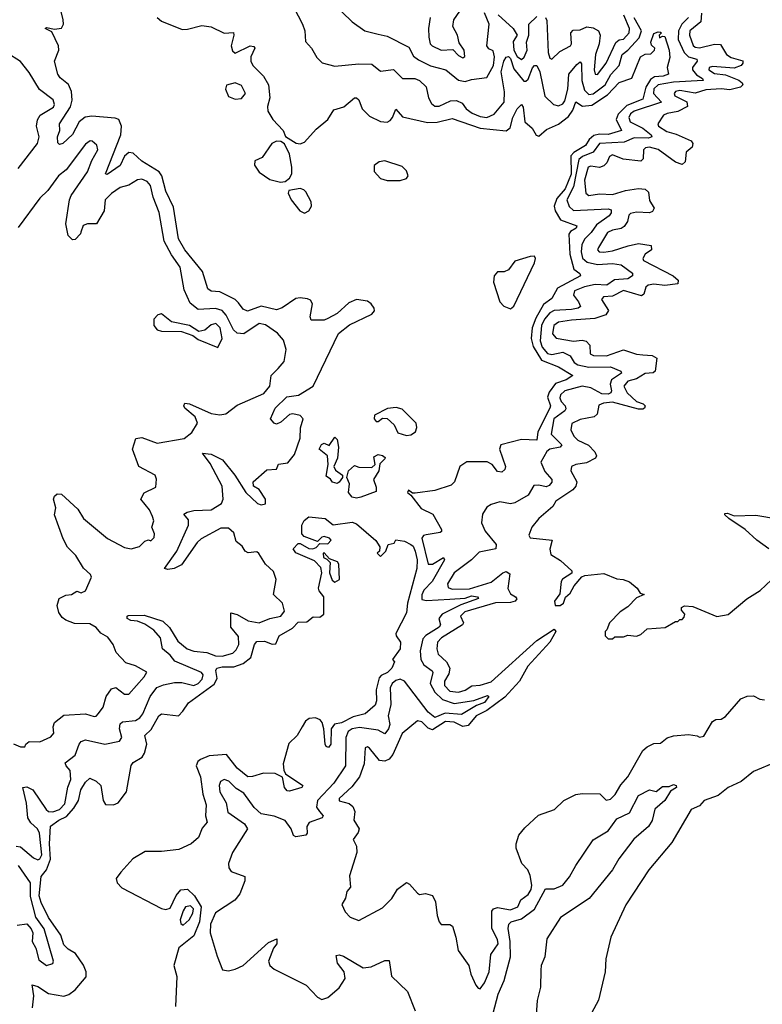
# Model space of a CAD drawing. Extents: x 2494106 to 2685573, y 758056 to 915185.
# Tile 432 of 507: x 2657092 to 2660515, y 845805 to 850346. Entities that reach past the tile are written whole.
import ezdxf

# ---------------------------------------------------------------- set-up
doc = ezdxf.new("R2010")
doc.units = 0

msp = doc.modelspace()

# ---------------------------------------------------------------- linework, layer by layer
at = {"layer": '0CON05XD'}
for points in [[(2658351.4, 848528.6), (2658334.8, 848525.2), (2658295, 848490), (2658275, 848480.8), (2658264.2, 848485), (2658248.1, 848505), (2658268.8, 848555), (2658323.1, 848606.9), (2658376.5, 848613.5), (2658444.6, 848655), (2658561.2, 848898.8), (2658611.4, 848938.6), (2658715, 848987.2), (2658727.6, 849002.4), (2658725.7, 849015), (2658712.5, 849035), (2658695, 849047.8), (2658644.8, 849055.2), (2658609.5, 849040.5), (2658555, 848991.1), (2658512.6, 848967.4), (2658495, 848960.8), (2658435, 848960), (2658430.8, 848975), (2658441.2, 849035), (2658432.7, 849052.7), (2658418.4, 849058.4), (2658385, 849063.5), (2658365, 849059.8), (2658302.4, 849017.6), (2658275, 849008.4), (2658205, 849024.7), (2658141.7, 849001.7), (2658121.3, 849011.3), (2658099.8, 849039.8), (2658084.8, 849054.8), (2658015, 849090.4), (2657973.8, 849093.8), (2657959.2, 849105), (2657933.8, 849185), (2657853.1, 849285), (2657824.6, 849335), (2657800.7, 849480.7), (2657765.3, 849555), (2657747.2, 849625), (2657734, 849644), (2657655, 849693.8), (2657615, 849730), (2657595, 849733.1), (2657575, 849715.8), (2657555, 849673.1), (2657495, 849632), (2657487.5, 849635), (2657557.5, 849815), (2657560.4, 849855), (2657548.1, 849885), (2657532.2, 849892.2), (2657425, 849900.8), (2657394, 849896), (2657365.5, 849875), (2657335, 849815.6), (2657290, 849775), (2657275, 849770), (2657268, 849778), (2657266.2, 849805), (2657276.5, 849835), (2657275.9, 849865), (2657325.7, 849944.3), (2657333.4, 849975), (2657331.3, 850015), (2657317.4, 850047.4), (2657278.1, 850078.1), (2657267.5, 850095), (2657252.7, 850155), (2657272.5, 850205), (2657270.3, 850225), (2657239.7, 850289.7), (2657210, 850305), (2657215, 850310), (2657252.7, 850302.7), (2657283.9, 850306.1), (2657293.5, 850325), (2657292.6, 850345), (2657279.6, 850395)], [(2658355, 850402.5), (2658396, 850325), (2658406.2, 850295), (2658410, 850245), (2658436.7, 850215), (2658461.7, 850171.7), (2658486.4, 850146.4), (2658545, 850132), (2658655, 850142.5), (2658715, 850140), (2658755, 850108.6), (2658815, 850115.6), (2658856.2, 850075), (2658913.8, 850073.8), (2658934.2, 850065), (2658965.5, 850035.5), (2658975.8, 849985), (2658989.7, 849959.7), (2659005, 849947.5), (2659025, 849946.9), (2659078, 849972), (2659105, 849972.5), (2659131.1, 849961.1), (2659150, 849935), (2659177.8, 849915), (2659215, 849899.2), (2659244.7, 849895.3), (2659279.6, 849910.5), (2659324.6, 849965.4), (2659327.3, 850012.7), (2659311.9, 850105), (2659322.8, 850155), (2659335, 850172.9), (2659345, 850175.4), (2659355, 850167.3), (2659369.6, 850119.6), (2659415, 850062.5), (2659425, 850061.5), (2659435, 850071.4), (2659455, 850123.1), (2659465, 850134.4), (2659475, 850134.4), (2659490.2, 850105), (2659512.8, 849992.8), (2659552.5, 849955), (2659575, 849948.9), (2659595, 849957.8), (2659605, 849971.4), (2659618.8, 850025), (2659623.4, 850095), (2659660.8, 850139.2), (2659675, 850151.9), (2659681.4, 850141.5), (2659682.7, 850065), (2659695, 850020), (2659715, 850001.2), (2659735, 850003.3), (2659790.5, 850045), (2659817.2, 850092.8), (2659855, 850134.5), (2659869.3, 850185), (2659895, 850204.7), (2659947.5, 850262.5), (2659957.4, 850295), (2659924.6, 850354.6)], [(2658533, 850423), (2658625, 850336.2), (2658683.3, 850295), (2658745, 850278.6), (2658785, 850270), (2658885, 850219.6), (2658907.3, 850177.3), (2658929.8, 850159.8), (2658985, 850132.1), (2659056.2, 850115), (2659115, 850067.1), (2659145, 850060), (2659175, 850070), (2659245, 850078.8), (2659275.2, 850135), (2659280.9, 850175), (2659275, 850202.5), (2659255, 850211.4), (2659244.5, 850225.6), (2659255.5, 850325), (2659235, 850377.5)], [(2659135, 850169.2), (2659144.1, 850175.9), (2659141.4, 850205), (2659118.3, 850238.3), (2659110, 850275), (2659088, 850315), (2659093.8, 850345), (2659120, 850385)], [(2657725.5, 850355), (2657745, 850339.5), (2657840.7, 850300.7), (2657865, 850301.3), (2657931.3, 850318.7), (2657975, 850312.4), (2658035, 850283.1), (2658077, 850287), (2658079.5, 850275), (2658067.1, 850225), (2658072.6, 850202.6), (2658085, 850191.2), (2658153.8, 850225), (2658171.9, 850221.9), (2658175.4, 850215), (2658156.7, 850175), (2658156.7, 850155), (2658165.8, 850135), (2658215.7, 850085), (2658238.1, 850045), (2658245.5, 849985.5), (2658233.5, 849945), (2658235, 849923.8), (2658259.2, 849885), (2658305.8, 849835), (2658317.3, 849807.3), (2658366.7, 849776.7), (2658385, 849773.2), (2658405, 849780.9), (2658458.5, 849841.5), (2658512.5, 849885), (2658539.8, 849930.2), (2658585.5, 849944.5), (2658635, 849986), (2658645, 849986), (2658655, 849976.2), (2658670, 849935), (2658705, 849900), (2658755, 849876.7), (2658785, 849873.2), (2658799.4, 849880.6), (2658811.1, 849895), (2658825, 849932.5), (2658857.2, 849897.2), (2658971.8, 849871.8), (2659016.3, 849873.6), (2659085, 849890), (2659215, 849845.3), (2659335, 849833.6), (2659353.3, 849846.7), (2659365.5, 849895), (2659385, 849934.2), (2659405, 849953.8), (2659412.7, 849942.7), (2659421.1, 849875), (2659454.4, 849845), (2659473.1, 849813.1), (2659485, 849808.6), (2659520.9, 849839.1), (2659576.2, 849863.8), (2659621, 849899), (2659641.6, 849928.4), (2659655, 849967.5), (2659686.9, 849946.9), (2659728.7, 849951.3), (2659801.6, 849998.4), (2659855, 850055.6), (2659914.2, 850075.8), (2659953.3, 850175), (2659975, 850186.7), (2660001.7, 850188.3), (2660017.5, 850205), (2660020, 850215), (2660005, 850227.5), (2660001.4, 850241.4), (2660015, 850282.5), (2660035, 850290), (2660045, 850287.5), (2660050, 850285), (2660040, 850275), (2660041.7, 850261.7), (2660055, 850270), (2660065, 850267.5), (2660085.6, 850205), (2660088.3, 850171.7), (2660075.7, 850125), (2660083.3, 850095), (2660057.5, 850085), (2660018.5, 850081.5), (2659999.6, 850070.4), (2659977.5, 850035), (2659965, 849978.8), (2659890, 849950), (2659850.1, 849909.9), (2659840.9, 849885), (2659866.2, 849835), (2659805, 849816.2), (2659765, 849817.6), (2659738.8, 849811.2), (2659717.3, 849792.7), (2659700, 849765), (2659646.4, 849733.6), (2659632.3, 849717.7), (2659633.2, 849633.2), (2659607, 849565), (2659568.2, 849521.8), (2659555.4, 849485), (2659559.5, 849465), (2659585, 849422.5), (2659660, 849395), (2659657.5, 849385), (2659630.8, 849369.2), (2659623.3, 849356.7), (2659627.1, 849265), (2659646, 849196), (2659673.8, 849175), (2659676.2, 849165), (2659571.7, 849108.3), (2659545, 849059.4), (2659506.9, 849033.1), (2659471.3, 848968.7), (2659454.8, 848925.2), (2659450.2, 848875), (2659458.8, 848838.8), (2659496.9, 848775), (2659575.2, 848745.2), (2659641.2, 848705), (2659611.4, 848685), (2659562.2, 848667.8), (2659531.9, 848628.1), (2659525.3, 848605), (2659538.2, 848565), (2659536.2, 848555), (2659480.3, 848445), (2659475, 848406), (2659405, 848410.2), (2659309.2, 848385), (2659302.9, 848365), (2659331.9, 848285), (2659328.7, 848271.3), (2659315, 848259.2), (2659295, 848262.9), (2659270.4, 848295), (2659246.6, 848306.6), (2659153.7, 848306.3), (2659121.1, 848285), (2659096.9, 848215), (2659080.3, 848199.7), (2659005.3, 848174.7), (2658915, 848162), (2658902.5, 848162.5), (2658883.6, 848176.4), (2658880, 848165), (2658895, 848152.5), (2658941.8, 848091.8), (2658995.5, 848065.5), (2659036.7, 847995), (2659036.7, 847985), (2659029.6, 847980.5), (2658965, 847970.9), (2658953.5, 847966.5), (2658946.2, 847955), (2658975.5, 847835.5), (2658995.4, 847834.7), (2659045, 847865.7), (2659050, 847855), (2658992.7, 847755), (2658954.1, 847715), (2658945, 847693.3), (2658945, 847672.5), (2658966.9, 847666.9), (2659075, 847673.3), (2659145, 847678.6), (2659175, 847688.3), (2659202.5, 847685), (2659206.4, 847676.4), (2659125, 847647.7), (2659040, 847605), (2659024.6, 847585), (2659030.9, 847555), (2659026.2, 847545), (2658963.4, 847506.6), (2658949.5, 847490.5), (2658937.5, 847435), (2658940.5, 847395), (2658955, 847370.9), (2658993.3, 847343.3), (2658996.2, 847335), (2658984.3, 847285), (2659005.5, 847245.5), (2659041.4, 847211.4), (2659095, 847192.9), (2659185, 847206.9), (2659248.9, 847228.9), (2659253.8, 847225), (2659235, 847196.5), (2659197.4, 847182.6), (2659127.9, 847142.1), (2659052.6, 847147.4), (2659005, 847128.5), (2658975, 847152.5), (2658865, 847295.9), (2658845, 847305.2), (2658825, 847299.2), (2658808.8, 847285), (2658800, 847265), (2658802.7, 847187.3), (2658790, 847135), (2658798.8, 847095), (2658791.2, 847075), (2658775, 847053.1), (2658745, 847069.3), (2658658.1, 847081.9), (2658625, 847075.7), (2658606.6, 847063.4), (2658595.9, 847035), (2658593.8, 846905), (2658540, 846825), (2658463.9, 846745), (2658460, 846715), (2658474.3, 846695), (2658490.8, 846675), (2658486.7, 846665), (2658426, 846644), (2658415.5, 846625), (2658416.7, 846595), (2658411.2, 846585), (2658365, 846578), (2658354.5, 846584.5), (2658343.1, 846615), (2658315, 846652.5), (2658265, 846672.5), (2658205, 846683.3), (2658173.2, 846713.2), (2658125, 846778.5), (2658090.1, 846800.1), (2658055.7, 846835), (2658035, 846842.5), (2658017.1, 846832.9), (2658011.9, 846815), (2658014.5, 846785), (2658044.3, 846735), (2658051.1, 846691.1), (2658128.3, 846638.3), (2658142.5, 846615), (2658073.1, 846505), (2658054.4, 846455), (2658055.6, 846435), (2658067.2, 846417.2), (2658130, 846395), (2658129.2, 846375), (2658106.9, 846315), (2658084.2, 846285), (2657995, 846227.3), (2657971.6, 846175), (2657970.4, 846135), (2658002.5, 846027.5)], [(2658983.8, 850355), (2658975.8, 850305), (2658978.1, 850265), (2658984.2, 850235), (2658993.8, 850225), (2659035, 850204.4), (2659088, 850208), (2659115, 850180.5), (2659135, 850169.2)], [(2659297.9, 850368), (2659366.2, 850305), (2659384.4, 850275), (2659367, 850245), (2659370, 850205), (2659385, 850176.1), (2659405, 850161.8), (2659417.5, 850172.5), (2659430.9, 850205), (2659427.9, 850242.1), (2659439.5, 850275), (2659439.5, 850325), (2659475, 850360)], [(2660174.4, 850355), (2660144.3, 850325), (2660129.2, 850295), (2660127.6, 850255), (2660155.6, 850195), (2660175, 850174.8), (2660213.2, 850163.2), (2660214.6, 850155), (2660192.5, 850125), (2660193.6, 850115), (2660212.1, 850092.1), (2660239.5, 850075), (2660242, 850065), (2660105, 850056.9), (2660035, 850045.5), (2660015, 850026.1), (2660014.2, 850005), (2660050.4, 849965), (2659925, 849923.5), (2659907.8, 849912.2), (2659899.5, 849895), (2659905.3, 849875), (2659965, 849845.6), (2660002.3, 849815), (2660005.5, 849805), (2659991, 849799), (2659925, 849800.2), (2659879, 849781), (2659764.5, 849775), (2659735.9, 849734.1), (2659686.9, 849715), (2659669.6, 849700.4), (2659644.5, 849575), (2659613.8, 849515), (2659624, 849484), (2659645, 849465.9), (2659804.2, 849474.2), (2659818.1, 849468.1), (2659818.6, 849455), (2659809.5, 849440.5), (2659750.5, 849399.5), (2659726, 849364), (2659695, 849333.5), (2659682.9, 849307.2), (2659679.6, 849275), (2659686.3, 849246.3), (2659707.7, 849227.7), (2659755, 849216.9), (2659825, 849221.6), (2659865, 849214.5), (2659916.9, 849176.9), (2659916.9, 849165), (2659895, 849151.4), (2659834, 849146), (2659798.6, 849121.4), (2659745, 849124.8), (2659695, 849113.6), (2659649.4, 849095), (2659644.6, 849075), (2659668.5, 849045), (2659677.4, 849022.6), (2659666.7, 849015), (2659635, 849009.5), (2659555, 849005.2), (2659535, 848994.1), (2659510.4, 848965), (2659497, 848935), (2659490.8, 848865), (2659500.4, 848835), (2659525, 848805.8), (2659545, 848802.4), (2659595, 848812.2), (2659629.4, 848795), (2659648.2, 848765), (2659664.4, 848754.4), (2659715, 848743.7), (2659815, 848745.3), (2659863.3, 848725), (2659865.8, 848715), (2659819.7, 848685), (2659814, 848665), (2659820.2, 848635), (2659817.1, 848625), (2659805, 848618.8), (2659775, 848619.8), (2659725, 848648.1), (2659685, 848656.5), (2659605, 848634.2), (2659585, 848616.4), (2659581.2, 848601.2)], [(2659515, 850355.8), (2659521.5, 850341.5), (2659528.6, 850195), (2659535, 850167.5), (2659545, 850163.3), (2659581.3, 850198.7), (2659630.6, 850225), (2659636.2, 850235), (2659632.9, 850285), (2659643.4, 850296.6), (2659675, 850298.6), (2659706.9, 850313.1), (2659735, 850308.5), (2659760, 850295), (2659767.1, 850275), (2659763.5, 850235), (2659746.7, 850185), (2659740.6, 850115), (2659744.5, 850094.4), (2659755, 850092.5), (2659795, 850145.8), (2659839.1, 850240.9), (2659855, 850253.3), (2659875, 850255.6), (2659901.1, 850285), (2659903.3, 850305), (2659876, 850366)], [(2660234.6, 850375), (2660231.9, 850335), (2660181.5, 850295), (2660179.4, 850275), (2660196.4, 850226.4), (2660205, 850218.9), (2660225, 850216.2), (2660295, 850232.1), (2660321.7, 850231.7), (2660350.6, 850185), (2660371.7, 850171.7), (2660425.5, 850155.6), (2660425.8, 850145), (2660417.1, 850135), (2660385, 850121.8), (2660285, 850129.6), (2660270, 850125), (2660268, 850115), (2660295, 850098.2), (2660345, 850091.2), (2660406.3, 850066.4), (2660422.9, 850055), (2660426, 850045), (2660413.8, 850035), (2660365, 850022.3), (2660325, 850026.9), (2660255, 850021.8), (2660205, 850007.5), (2660135, 850019.1), (2660114.2, 850015), (2660109.2, 850005), (2660112.5, 849995), (2660167, 849967), (2660170.8, 849945), (2660125, 849922.5), (2660076.2, 849913.8), (2660060, 849905), (2660033.3, 849865), (2660036.7, 849855), (2660075, 849830), (2660118.5, 849818.5), (2660186.5, 849786.5), (2660194.5, 849775), (2660192, 849758)], [(2657085, 849658.8), (2657174.3, 849775), (2657181.4, 849805), (2657170, 849855), (2657173.8, 849883.8), (2657186.2, 849905), (2657247.9, 849942.1), (2657252, 849955), (2657246.6, 849976.6), (2657183.5, 850023.5), (2657135, 850102.5), (2657095, 850153.3), (2657032.7, 850192.7)], [(2658085, 849979.1), (2658115, 849982), (2658132.5, 850005), (2658115, 850042.5), (2658084.5, 850054.5), (2658045, 850044.2), (2658040.9, 850025), (2658055, 849991.8), (2658085, 849979.1)], [(2657497, 847953), (2657575, 847912), (2657605, 847906.2), (2657643.6, 847916.4), (2657669.3, 847940.7), (2657685, 847946.7), (2657696.7, 847943.3), (2657711.7, 847958.3), (2657712.5, 847975), (2657700.8, 848005), (2657710, 848035), (2657703.8, 848055), (2657690, 848085), (2657650, 848135), (2657665, 848163.3), (2657719.3, 848190.7), (2657723, 848227), (2657715.6, 848245.6), (2657641.2, 848285), (2657612.5, 848365), (2657627.5, 848415), (2657655, 848418.8), (2657725, 848392.5), (2657850, 848415), (2657885, 848442.5), (2657911.5, 848485), (2657900, 848515), (2657853.1, 848555), (2657848, 848565), (2657852.9, 848577.1), (2657875, 848574.4), (2657975, 848529.1), (2658015, 848524), (2658042.5, 848527.5), (2658095, 848568), (2658217.7, 848622.3), (2658244.4, 848655), (2658250.9, 848705), (2658282.9, 848737.1), (2658310.2, 848769.8), (2658320, 848825), (2658308.1, 848868.1), (2658280.7, 848900.7), (2658225, 848938.6), (2658195, 848944.4), (2658125, 848897.8), (2658095, 848899.5), (2658077.5, 848915), (2658042.9, 848982.9), (2658024.6, 849004.6), (2657995, 849014.5), (2657915, 849010), (2657878.4, 849038.4), (2657850.6, 849100.6), (2657831.9, 849205), (2657791.3, 849261.3), (2657757.3, 849325), (2657735, 849456.7), (2657707.5, 849527.5), (2657695, 849581.2), (2657679.8, 849599.8), (2657655, 849609.5), (2657635, 849606.7), (2657595, 849583.1), (2657555, 849571.4), (2657515.4, 849544.6), (2657486.5, 849515), (2657480.5, 849465), (2657446.1, 849403.9), (2657405, 849403.8), (2657385, 849396.2), (2657373.8, 849366.2), (2657372.5, 849357.5), (2657348.3, 849331.7), (2657335, 849330), (2657315, 849350), (2657304.3, 849405), (2657320.8, 849515), (2657329.2, 849535), (2657405, 849643.8), (2657423.7, 849696.3), (2657452.5, 849745), (2657447.5, 849767.5), (2657426.1, 849786.1), (2657416.4, 849786.4), (2657395, 849771.2), (2657306.2, 849653.8), (2657270.8, 849625), (2657221.7, 849558.3), (2657185, 849523.3), (2657085, 849386.7)], [(2658293.9, 849596.1), (2658315, 849600), (2658335.6, 849614.4), (2658345.6, 849635), (2658346.7, 849665), (2658335.5, 849725), (2658313.2, 849773.2), (2658295, 849784), (2658275, 849785.8), (2658254.3, 849775), (2658209.6, 849710.4), (2658176.2, 849695), (2658173.5, 849675), (2658195, 849642.7), (2658245, 849609.1), (2658293.9, 849596.1)], [(2660192, 849758), (2660163.3, 849735), (2660160, 849690), (2660145, 849678), (2660115, 849688.5), (2660035, 849747.7), (2659995, 849758.2), (2659976.2, 849755), (2659968.1, 849745), (2659965.7, 849704.3), (2659955, 849692.5), (2659872.9, 849702.9), (2659825, 849722.5), (2659811.4, 849715), (2659798.1, 849685), (2659785, 849671.4), (2659765, 849664.4), (2659725, 849670.5), (2659711.9, 849665), (2659695.4, 849605), (2659700.8, 849545), (2659715, 849535.7), (2659765, 849542.5), (2659825, 849540), (2659885, 849557.7), (2659945, 849567.1), (2659974.6, 849564.6), (2659990.3, 849550.3), (2659995, 849512.5), (2660016.4, 849476.4), (2660009.6, 849460.5), (2659995.7, 849454.3), (2659935, 849458.8), (2659907.5, 849452.5), (2659899.2, 849445), (2659892.9, 849415), (2659878, 849392), (2659865, 849382.5), (2659824.3, 849375.8), (2659801.9, 849365), (2659759.2, 849295), (2659756, 849285), (2659763.3, 849275), (2659785, 849272.9), (2659825, 849279.3), (2659896.6, 849303.4), (2659945, 849312.9), (2660002.5, 849305), (2660003.8, 849285), (2659974.3, 849265), (2659964.4, 849245), (2659967.1, 849235), (2660104.3, 849164.3), (2660127.5, 849145), (2660125, 849127.5), (2660065, 849120), (2660015, 849125.4), (2659988.6, 849121.4), (2659977.4, 849112.6), (2659969.6, 849080.4), (2659957.5, 849072.5), (2659875, 849096.4), (2659825, 849070.5), (2659782.5, 849067.5), (2659774, 849055), (2659806, 849005), (2659794, 848985), (2659742.3, 848967.7), (2659635, 848960.8), (2659575, 848950.5), (2659554.6, 848935), (2659547.2, 848897.2), (2659565, 848877.8), (2659645, 848862.7), (2659685, 848867.8), (2659702.5, 848862.5), (2659719.4, 848845), (2659720.8, 848805), (2659737.2, 848797.2), (2659796.7, 848795), (2659875, 848823.8), (2659935, 848802.7), (2659965, 848800.3), (2660007.7, 848797.7), (2660028.8, 848785), (2660021.2, 848725), (2660012.5, 848717.5), (2659975, 848714.6), (2659935, 848689.5), (2659895, 848678.2), (2659876.7, 848655), (2659891.8, 848625), (2659935, 848585.5), (2659966, 848575), (2659974.3, 848565), (2659972, 848555), (2659965, 848549.2), (2659945, 848549.4), (2659825, 848582.7), (2659782.6, 848577.4), (2659761.7, 848568.3), (2659754, 848526), (2659740, 848515), (2659675, 848502.5), (2659636.9, 848483.1), (2659631.9, 848455), (2659646.9, 848425), (2659665, 848406.9), (2659713.9, 848383.9), (2659742.3, 848352.3), (2659750, 848335), (2659745.5, 848324.5), (2659705, 848302.2), (2659655, 848294.4), (2659636, 848285), (2659632.2, 848265), (2659660, 848215), (2659655.8, 848195), (2659642.3, 848177.7), (2659563.3, 848125), (2659549.3, 848100.7), (2659484.6, 848045.4), (2659452.3, 848005), (2659438.3, 847968.3), (2659445, 847956.2), (2659546.7, 847945), (2659536.1, 847903.9), (2659539.6, 847879.5), (2659585, 847851.2), (2659637.5, 847805), (2659636.4, 847793.6), (2659593.6, 847766.4), (2659587.5, 847755), (2659581.7, 847698.3), (2659557.5, 847665), (2659560, 847645), (2659584, 847644), (2659598, 847655), (2659607.5, 847682.5), (2659629.3, 847700.7), (2659647.5, 847735), (2659683.6, 847776.4), (2659697, 847783), (2659785, 847791.2), (2659845, 847766.7), (2659873.9, 847763.9), (2659903.6, 847753.6), (2659937.5, 847725), (2659951.7, 847701.7), (2659970, 847695), (2659935, 847680), (2659895, 847637.5), (2659860, 847615), (2659810, 847565), (2659798.3, 847531.7), (2659790, 847525), (2659790, 847505), (2659805, 847490), (2659825, 847490), (2659835, 847500), (2659875, 847500), (2659895, 847507.5), (2659935, 847502.5), (2659955, 847510), (2659985, 847537.5), (2660067, 847543), (2660115, 847570), (2660125, 847570), (2660135, 847580), (2660145, 847580), (2660155, 847590), (2660157.5, 847605), (2660143, 847623), (2660142.5, 847635), (2660157, 847643), (2660195, 847639.2), (2660305, 847594.4), (2660357.1, 847602.9), (2660444.3, 847675.7), (2660505, 847713.3), (2660557.3, 847762.7)], [(2658785, 849604.4), (2658845, 849604.4), (2658875, 849612.9), (2658881.9, 849625), (2658875, 849648.6), (2658855, 849669.2), (2658774.6, 849695.4), (2658749.1, 849690.9), (2658726.3, 849673.7), (2658725.5, 849645), (2658755, 849613.3), (2658785, 849604.4)], [(2658405, 849454.2), (2658425, 849463.9), (2658436.4, 849485), (2658435.2, 849505.2), (2658411.2, 849551.2), (2658401.8, 849561.8), (2658385, 849567.5), (2658331.9, 849558.1), (2658329.4, 849545), (2658342.5, 849515), (2658382.7, 849465), (2658405, 849454.2)], [(2659355, 849012.9), (2659370.4, 849025), (2659465.4, 849225), (2659469.5, 849245), (2659464.5, 849254.5), (2659445, 849254), (2659375, 849231.7), (2659345, 849191.6), (2659325, 849183.6), (2659295, 849183.1), (2659279.6, 849165), (2659275.8, 849135.8), (2659305.5, 849045), (2659323.1, 849025), (2659355, 849012.9)], [(2658005, 848833.6), (2658025.4, 848875), (2658015.4, 848925), (2657996.2, 848945), (2657975, 848938.9), (2657945, 848914.6), (2657918.3, 848908.3), (2657875, 848935.3), (2657792, 848952), (2657745, 848989.6), (2657728.1, 848985), (2657710.7, 848965), (2657709.7, 848935), (2657725.9, 848915.9), (2657745, 848909.6), (2657837.9, 848907.9), (2657889.7, 848889.7), (2657915, 848871.4), (2658005, 848833.6)], [(2659581.2, 848601.2), (2659587.3, 848585), (2659606.4, 848565), (2659608.9, 848551.1), (2659605, 848542.5), (2659553.3, 848505), (2659541.8, 848435), (2659590.6, 848385), (2659583.3, 848375), (2659536.2, 848365), (2659521.1, 848355), (2659494, 848305), (2659512.1, 848262.1), (2659545.5, 848225.5), (2659545, 848213.8), (2659532.4, 848197.6), (2659518.7, 848191.3), (2659485, 848200), (2659462.4, 848197.6), (2659435, 848152.5), (2659375, 848117.9), (2659353.9, 848113.9), (2659305, 848121.9), (2659265, 848110.8), (2659245, 848097.5), (2659224.6, 848065.4), (2659220.4, 848025), (2659237.3, 847987.3), (2659288.6, 847925), (2659286.2, 847905), (2659209.4, 847890.6), (2659175, 847855.6), (2659094.3, 847795), (2659063.5, 847745), (2659067.2, 847727.2), (2659085, 847719.7), (2659165, 847721.3), (2659265, 847752.3), (2659318.2, 847795), (2659335, 847801.6), (2659350.6, 847790.6), (2659342, 847722), (2659355, 847698.7), (2659377.5, 847685), (2659382.9, 847675), (2659375.7, 847665), (2659355, 847658.9), (2659285, 847656.7), (2659144.5, 847615), (2659124.5, 847595), (2659137.1, 847565), (2659132.5, 847555), (2659036.7, 847495), (2659018.5, 847475), (2659014.4, 847445), (2659020.2, 847420.2), (2659059.1, 847385), (2659074, 847355), (2659070.5, 847329.5), (2659049.5, 847295), (2659050.4, 847275), (2659075, 847250), (2659115, 847244.7), (2659145, 847253.4), (2659175.9, 847274.1), (2659215, 847276.6), (2659265, 847292.9), (2659475, 847482.7), (2659555, 847535.4), (2659562.9, 847525), (2659536, 847475), (2659434.3, 847365), (2659395.3, 847295), (2659328.3, 847221.7), (2659245, 847160.4), (2659195.4, 847135), (2659159.2, 847090.8), (2659135, 847086.9), (2659095, 847107), (2659055, 847109.8), (2658995, 847071.1), (2658975, 847078.2), (2658945, 847108.1), (2658925, 847112.9), (2658855, 847054.3), (2658812, 846958), (2658795, 846935.7), (2658775, 846927.1), (2658750, 846930), (2658705, 846986.7), (2658695, 846992.5), (2658685, 846987.5), (2658680, 846915), (2658658.6, 846855), (2658622.2, 846807.8), (2658564, 846755), (2658565, 846743.8), (2658610.8, 846730.8), (2658627.3, 846717.3), (2658636.2, 846695), (2658631.4, 846655), (2658656, 846615), (2658652.7, 846597.3), (2658628.8, 846565), (2658643.8, 846535), (2658646.2, 846505), (2658612, 846398), (2658616.2, 846345), (2658600, 846325), (2658593.3, 846295), (2658576.7, 846265), (2658592, 846232), (2658615, 846207.5), (2658655, 846192.5), (2658765, 846250), (2658806.8, 846293.2), (2658834.1, 846335.9), (2658875, 846367.5), (2658889.3, 846359.3), (2658925, 846317.5), (2658935, 846312.5), (2658963, 846317), (2658995, 846306.7), (2659008.3, 846278.3), (2659015.8, 846215), (2659026.2, 846185), (2659035, 846174), (2659075, 846173.3), (2659086.7, 846165), (2659102.9, 846115), (2659112.8, 846052.8), (2659162, 845985), (2659171.9, 845945), (2659195, 845893.3), (2659205, 845880), (2659215, 845877.5), (2659235, 845903.8), (2659255.5, 845955), (2659264, 846035), (2659296.9, 846085), (2659294.2, 846105), (2659268.1, 846155), (2659268.1, 846235), (2659276, 846245), (2659295, 846252.5), (2659355, 846241.8), (2659387.5, 846255), (2659402.5, 846287.5), (2659435, 846312.5), (2659448.8, 846335), (2659452.9, 846355), (2659445, 846400), (2659434, 846425), (2659406.2, 846455), (2659380, 846525), (2659380, 846545), (2659393.3, 846585), (2659420.7, 846619.3), (2659483, 846677), (2659557, 846703), (2659600, 846745), (2659655, 846772.5), (2659685, 846777.5), (2659766.1, 846776.1), (2659795, 846746.7), (2659815, 846752), (2659836.9, 846773.1), (2659862.4, 846817.6), (2659895.8, 846855), (2659964.2, 846975.8), (2659985, 846993.3), (2660015, 847008.8), (2660045, 847010), (2660076.4, 847033.6), (2660105, 847043.3), (2660175, 847048.8), (2660215, 847043.3), (2660225, 847036.7), (2660245, 847041.2), (2660285, 847110), (2660300.7, 847119.3), (2660325, 847120), (2660345, 847133.3), (2660415.9, 847214.1), (2660445, 847226.2), (2660475, 847227.5), (2660503, 847213), (2660525, 847210)], [(2657075, 846534), (2657095, 846531.9), (2657155, 846480.4), (2657175, 846472.3), (2657185, 846475.6), (2657193.3, 846495), (2657183.4, 846595), (2657174.6, 846615), (2657142.6, 846642.6), (2657129.6, 846665), (2657123.3, 846733.3), (2657106.2, 846805), (2657125, 846808.9), (2657152.9, 846795), (2657213.5, 846703.5), (2657225, 846694.7), (2657245, 846692.6), (2657275, 846703.4), (2657299.8, 846730.2), (2657313.5, 846806.5), (2657327.9, 846842), (2657325, 846884), (2657305.6, 846905), (2657300.9, 846919.1), (2657348.2, 846955), (2657365.4, 847004.6), (2657375, 847016.7), (2657395, 847024.5), (2657485, 847005.5), (2657551.4, 847018.6), (2657562.5, 847035), (2657551.8, 847075), (2657555, 847099.2), (2657565, 847108.2), (2657625, 847114.6), (2657645, 847126.5), (2657658.9, 847145), (2657692.5, 847225), (2657724.1, 847265.9), (2657755, 847279.2), (2657805, 847289.2), (2657839.4, 847289.4), (2657895, 847275.9), (2657915, 847285.3), (2657933.2, 847305), (2657937.3, 847325), (2657930.4, 847335), (2657807.2, 847387.2), (2657785.9, 847415.9), (2657750.4, 847445), (2657741.1, 847495), (2657710.8, 847530.8), (2657668.9, 847559), (2657635, 847572), (2657603.8, 847575), (2657588, 847585), (2657586.7, 847595), (2657592.4, 847597.6), (2657665, 847599.5), (2657752.4, 847572.5), (2657783.1, 847543.1), (2657820.6, 847480.6), (2657864.5, 847444.5), (2657895, 847434.3), (2657955, 847427.7), (2657995, 847411.6), (2658025, 847410), (2658075, 847425.3), (2658090.4, 847439.6), (2658101.8, 847465), (2658101.1, 847501.1), (2658065.4, 847545), (2658065, 847610), (2658095, 847603.5), (2658145, 847573.4), (2658195, 847564.7), (2658245, 847584.6), (2658295.5, 847594.5), (2658312.3, 847617.7), (2658303.6, 847655), (2658261.4, 847695), (2658273.8, 847765), (2658261.3, 847801.3), (2658224.5, 847835), (2658194.5, 847884.4), (2658185, 847891.2), (2658145, 847886.7), (2658131.9, 847895), (2658117.6, 847917.6), (2658089.8, 847939.8), (2658078.9, 847978.9), (2658055, 848001.5), (2658019.6, 848000.4), (2657928.3, 847951.7), (2657910, 847935), (2657837.4, 847832.6), (2657804.6, 847815.5), (2657775, 847810), (2657760, 847815), (2657816.7, 847895), (2657870, 848015), (2657869.7, 848039.7), (2657848.8, 848065), (2657863.8, 848075), (2657895, 848082.4), (2657975, 848085.5), (2658021.4, 848115), (2658030.5, 848135), (2658025.4, 848195), (2657969.2, 848299.2), (2657933.8, 848346.2), (2657975, 848342.5), (2658026.8, 848316.8), (2658084.2, 848245), (2658135, 848166.2), (2658188.8, 848115), (2658205, 848108.6), (2658225, 848112.9), (2658224.2, 848134.2), (2658195, 848178.8), (2658170, 848195), (2658168.8, 848215), (2658230.8, 848269.2), (2658275, 848272.5), (2658284.2, 848295.8), (2658328.3, 848301.7), (2658358.8, 848341.2), (2658385, 848416.2), (2658387, 848463), (2658397.8, 848505), (2658385, 848521.1), (2658351.4, 848528.6)], [(2658875, 848428), (2658895, 848432), (2658916.2, 848445), (2658922.5, 848465), (2658920, 848485), (2658855, 848549.5), (2658827.4, 848557.4), (2658787, 848553), (2658727.3, 848522.7), (2658725.7, 848505), (2658735, 848492.5), (2658745, 848492.5), (2658765, 848508.6), (2658785, 848506.9), (2658817.8, 848477.8), (2658835, 848441.2), (2658875, 848428)], [(2658555, 848206.7), (2658533.8, 848213.8), (2658525, 848227.5), (2658505, 848240), (2658513.3, 848295), (2658510, 848335), (2658472.5, 848365), (2658483.6, 848386.4), (2658495, 848392.5), (2658518.3, 848381.7), (2658545, 848420), (2658555, 848410), (2658561.2, 848375), (2658556.1, 848323.9), (2658540, 848285), (2658548.3, 848268.3), (2658580, 848245), (2658580, 848235), (2658565, 848212.5), (2658555, 848206.7)], [(2658645, 848140), (2658625, 848144.2), (2658607.5, 848165), (2658612.5, 848205), (2658600, 848235), (2658607.5, 848265), (2658635, 848290), (2658655, 848282.5), (2658715, 848280), (2658730, 848295), (2658725, 848330), (2658745, 848340), (2658765, 848336.7), (2658776.1, 848326.1), (2658775, 848320), (2658751.7, 848298.3), (2658748, 848265), (2658722.5, 848225), (2658735, 848190), (2658735, 848170), (2658665, 848144), (2658645, 848140)], [(2657063, 847007), (2657095, 846992.5), (2657115, 846992.5), (2657120, 847005), (2657135, 847016.7), (2657185, 847016.2), (2657235, 847038.8), (2657248.8, 847055), (2657246.2, 847085), (2657252, 847105), (2657295, 847138.8), (2657395, 847144.2), (2657435, 847132.5), (2657445, 847134), (2657455, 847146.2), (2657476.9, 847175), (2657490.5, 847225), (2657515, 847260), (2657535, 847266), (2657575, 847235.7), (2657595, 847235.7), (2657666, 847315), (2657677.5, 847337.5), (2657625, 847366.7), (2657580.7, 847380.7), (2657537, 847427), (2657522.5, 847465), (2657497.7, 847497.7), (2657466.1, 847516.1), (2657445, 847543.3), (2657415, 847559.2), (2657345, 847561.2), (2657305, 847576.2), (2657288.3, 847588.3), (2657272.3, 847612.3), (2657263.8, 847645), (2657273.6, 847676.4), (2657305, 847692.5), (2657330, 847695), (2657355, 847710), (2657375, 847703.3), (2657395, 847712.5), (2657423.3, 847775), (2657417.7, 847787.7), (2657386.4, 847816.4), (2657350, 847875), (2657312.7, 847912.7), (2657292.3, 847952.3), (2657251.7, 848061.7), (2657258, 848095), (2657247.5, 848135), (2657251.7, 848148.3), (2657265, 848160), (2657285, 848157.5), (2657359.3, 848089.3), (2657386.2, 848045), (2657497, 847953)], [(2660545, 847905.7), (2660489.2, 847945), (2660435.5, 847995.5), (2660360, 848045), (2660341.7, 848061.7), (2660341.7, 848068.3), (2660355, 848070), (2660385, 848057.5), (2660485, 848061.2), (2660585, 848043.3)], [(2657151.1, 845788.9), (2657157.1, 845845), (2657150, 845895), (2657175, 845888.1), (2657224.6, 845854.7), (2657295, 845842.8), (2657318.8, 845851.2), (2657347.3, 845872.7), (2657397.5, 845932.5), (2657398.7, 845955), (2657386.3, 845986.3), (2657349.1, 846039.1), (2657315, 846059.1), (2657295, 846079.4), (2657281.5, 846125), (2657225, 846205.5), (2657190.3, 846275), (2657181.9, 846305), (2657191.1, 846395), (2657214.8, 846425.2), (2657234.4, 846475), (2657229.3, 846545), (2657233.6, 846626.4), (2657271.9, 846655), (2657308.1, 846671.9), (2657340.8, 846709.2), (2657362.5, 846745), (2657373.5, 846795), (2657395, 846830), (2657415, 846848), (2657445, 846833.6), (2657465.5, 846815), (2657476.7, 846745), (2657486.6, 846726.6), (2657524.5, 846724.5), (2657545.4, 846734.6), (2657584.6, 846785), (2657605, 846906), (2657615, 846920.6), (2657655.7, 846945), (2657667.1, 846962.9), (2657677.5, 847005), (2657668, 847045), (2657697.2, 847072.8), (2657732.5, 847135), (2657745, 847144.2), (2657824.2, 847135.8), (2657843.3, 847156.7), (2657870, 847195), (2657988, 847282), (2658002.4, 847307.6), (2657995.8, 847344.2), (2658001.2, 847355), (2658025, 847361.1), (2658078.9, 847361.1), (2658122.7, 847377.3), (2658158, 847405), (2658174.5, 847465), (2658185, 847478), (2658219.6, 847479.5), (2658255, 847466.7), (2658272.5, 847467.5), (2658288, 847505), (2658350, 847540), (2658375, 847567.9), (2658415, 847568.6), (2658445, 847591.4), (2658475, 847590), (2658493.3, 847605), (2658493.3, 847685), (2658471.7, 847711.7), (2658469.2, 847725), (2658484.5, 847795), (2658480, 847820), (2658450.7, 847850.7), (2658365, 847887.5), (2658352.5, 847905), (2658375, 847930), (2658385, 847930), (2658425, 847906.7), (2658443.6, 847906.4), (2658458.3, 847911.7), (2658475, 847930), (2658511.7, 847928.3), (2658527.5, 847945), (2658520, 847955), (2658495, 847962.5), (2658485, 847960), (2658465, 847940), (2658402.5, 847962.5), (2658392.5, 847975), (2658392.5, 848015), (2658403.6, 848036.4), (2658425, 848052.5), (2658500, 848045), (2658537, 848017), (2658625, 848028.8), (2658645, 848021.2), (2658733.6, 847943.6), (2658752.5, 847915), (2658750, 847895), (2658740, 847885), (2658755, 847870), (2658780, 847895), (2658790, 847925), (2658818.3, 847931.7), (2658825, 847947.5), (2658865, 847941.2), (2658895, 847926.2), (2658905, 847918), (2658914.2, 847895), (2658924, 847855), (2658921.9, 847815), (2658878.9, 847655), (2658875, 847610), (2658826.2, 847515), (2658826.7, 847505), (2658847.5, 847475), (2658846.1, 847443.9), (2658810, 847395), (2658820, 847385), (2658807.5, 847355), (2658788, 847335), (2658758, 847322), (2658748.7, 847311.3), (2658734.3, 847255), (2658736.7, 847205), (2658730, 847185), (2658685, 847144.3), (2658629.1, 847130.9), (2658575, 847103.5), (2658543, 847097), (2658528.1, 847075), (2658525.5, 847005), (2658515, 846990), (2658505, 846993.8), (2658500, 847005), (2658494.5, 847075), (2658485.8, 847105), (2658476.5, 847116.5), (2658455, 847125.7), (2658426.9, 847123.1), (2658409.1, 847110.9), (2658394.6, 847085.4), (2658371.5, 847045), (2658332.5, 847007.5), (2658307.1, 846915), (2658309.2, 846885), (2658317.7, 846867.7), (2658397.5, 846815), (2658392.5, 846805), (2658335, 846787.5), (2658325, 846790), (2658313.1, 846805), (2658303.1, 846853.1), (2658270, 846870), (2658215, 846870.6), (2658165, 846855.6), (2658143.3, 846855), (2658094.3, 846895), (2658045, 846957.5), (2657965, 846951.8), (2657926, 846935), (2657912.9, 846925), (2657905.7, 846905), (2657925.6, 846855), (2657935.4, 846775), (2657951.8, 846725), (2657949.1, 846675), (2657955.6, 846645), (2657933, 846617), (2657915.5, 846575), (2657882.9, 846545), (2657825, 846519.6), (2657745, 846510), (2657670.5, 846509.5), (2657614, 846476), (2657558.8, 846415), (2657537.1, 846385), (2657541.8, 846365), (2657562.4, 846342.4), (2657745, 846246.5), (2657765, 846242.2), (2657785, 846248), (2657812.7, 846307.3), (2657835, 846332.9), (2657865, 846335.6), (2657897.5, 846305), (2657928, 846255), (2657920, 846185), (2657895, 846120.8), (2657824.7, 846065.3), (2657802.7, 845985), (2657816.8, 845933.2), (2657810, 845795)], [(2658545, 847752.5), (2658566.2, 847765), (2658562.5, 847835), (2658556.1, 847846.1), (2658520, 847860), (2658495, 847887.5), (2658490, 847885), (2658492.5, 847865), (2658508.3, 847858.3), (2658522.5, 847842.5), (2658520, 847795), (2658531.7, 847761.7), (2658545, 847752.5)], [(2660577.7, 846922.4), (2660475, 846878.2), (2660417.5, 846832.5), (2660358.1, 846805), (2660311, 846769), (2660247.5, 846745), (2660225, 846720.8), (2660187, 846703), (2660098.3, 846551.7), (2659992.5, 846425), (2659886.4, 846263.6), (2659816.2, 846115), (2659793.8, 846015), (2659790, 845955), (2659759.4, 845825), (2659727.5, 845765)], [(2659267.3, 845735), (2659297.8, 845852.2), (2659325.2, 845914.8), (2659353.7, 846025), (2659353.5, 846095), (2659343.3, 846155), (2659346.8, 846175), (2659356.9, 846185), (2659405, 846198.9), (2659465.2, 846244.8), (2659515, 846338.6), (2659555, 846337.5), (2659594.8, 846355.2), (2659626.9, 846393.1), (2659656.1, 846445), (2659735, 846564.2), (2659804.2, 846605), (2659845, 846660.4), (2659902.2, 846687.8), (2659945, 846768.1), (2659995, 846793.8), (2660025, 846786.7), (2660055, 846810), (2660085, 846810), (2660105, 846818.8), (2660117.5, 846815), (2660120, 846805), (2660092, 846788), (2660065.6, 846745), (2660020, 846705), (2660007.6, 846652.4), (2659990, 846625), (2659923.1, 846566.9), (2659854.3, 846475.7), (2659825, 846425.7), (2659716.7, 846293.3), (2659585.4, 846205), (2659522.4, 846107.6), (2659513.3, 846025), (2659495.4, 845985), (2659493.4, 845963.4), (2659493.3, 845885), (2659477.6, 845822.4), (2659473, 845757)], [(2657080, 846170), (2657125, 846176.7), (2657145, 846153.3), (2657152, 846135), (2657149.4, 846095), (2657165.6, 846065), (2657180.3, 846010.3), (2657215, 845984), (2657245, 845993.8), (2657247.5, 846005), (2657205, 846153.8), (2657166.5, 846206.5), (2657142.2, 846302.2), (2657141.1, 846365), (2657086.5, 846445)], [(2657845, 846170), (2657872.5, 846195), (2657890, 846225), (2657893.3, 846245), (2657878.8, 846258.8), (2657856.7, 846255), (2657845, 846236.7), (2657832, 846195), (2657835, 846177.5), (2657845, 846170)], [(2658002.5, 846027.5), (2658026.7, 845965), (2658055, 845959.2), (2658085, 845966.7), (2658121.4, 845985), (2658239.3, 846090.7), (2658277, 846107), (2658276.7, 846085), (2658261.2, 846065), (2658238.6, 846005), (2658244.3, 845985), (2658265, 845966.9), (2658413.1, 845893.1), (2658465, 845838), (2658485, 845827.5), (2658513, 845837), (2658565, 845881.2), (2658592, 845925), (2658588, 845955), (2658556.7, 845995), (2658550, 846030), (2658565, 846033.3), (2658585, 846028), (2658675, 845973.1), (2658711.3, 845978.7), (2658775, 846008), (2658795, 846006.7), (2658806, 845935), (2658879.2, 845865), (2658914.4, 845775)]]:
    msp.add_lwpolyline(points, dxfattribs=at)

doc.saveas('drawing.dxf')
